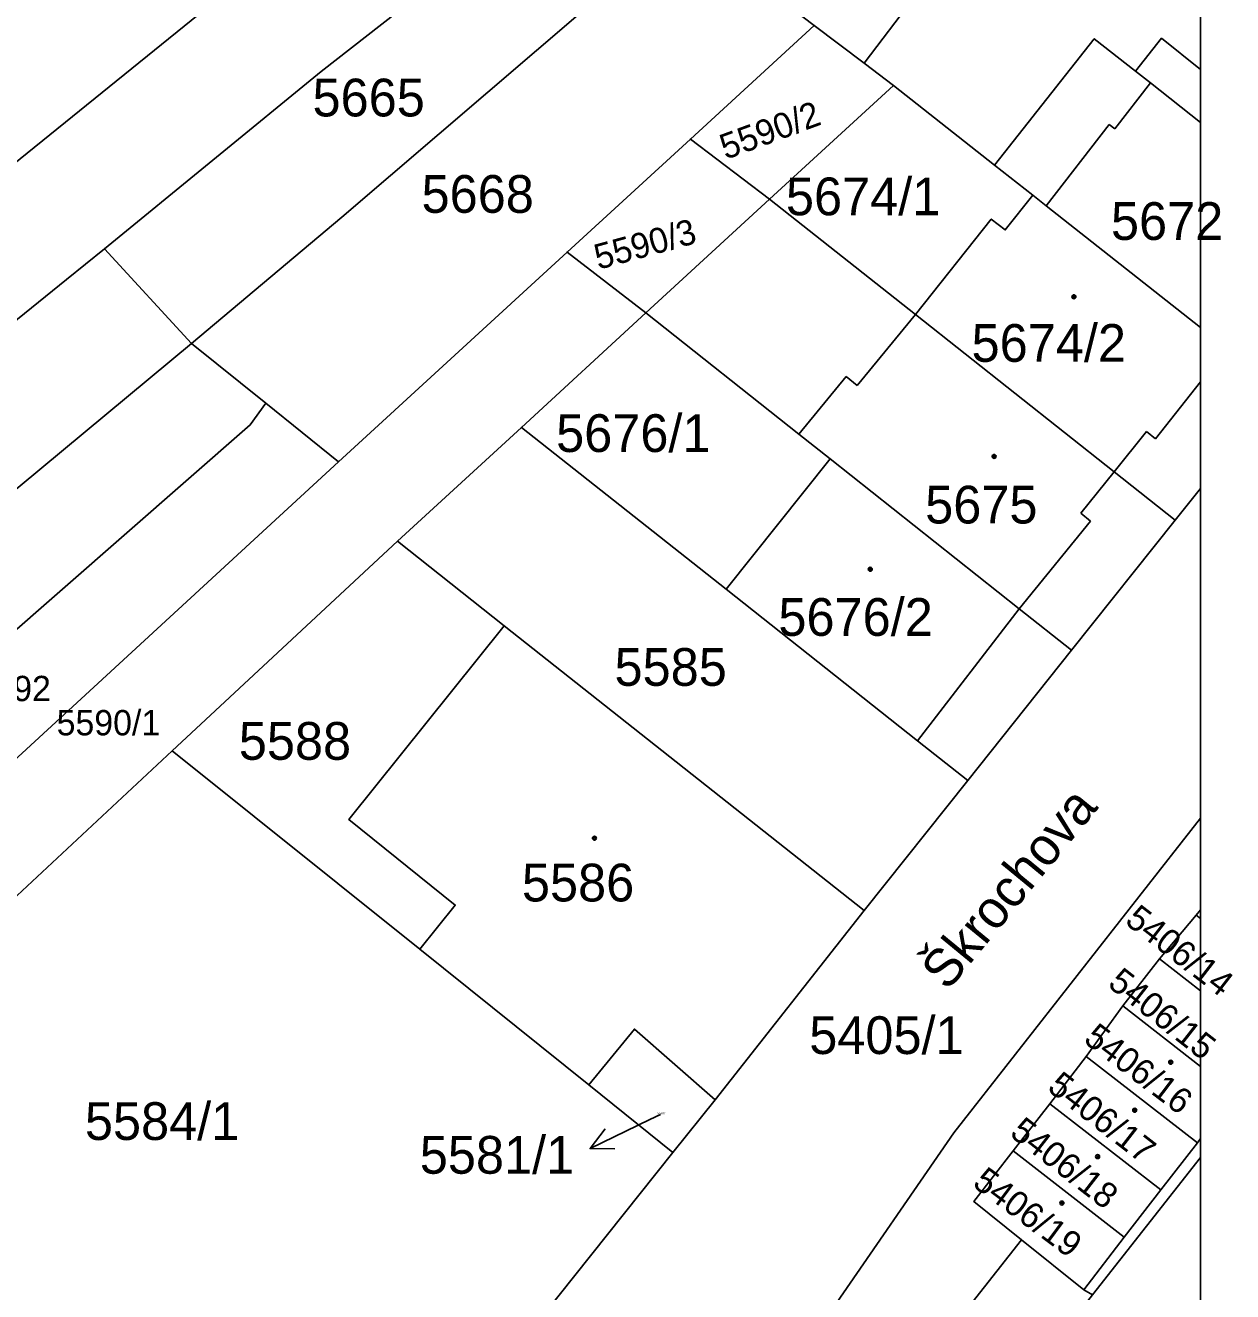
# Model space of a CAD drawing. Extents: x -596233 to -595156, y -1161235 to -1159375.
# Drawn here: x -595211.2 to -595156.8, y -1160854.9 to -1160797.9 of the extents above; entities that cross this region are included whole.
import ezdxf

# ---------------------------------------------------------------- set-up
doc = ezdxf.new("R2010")
doc.units = 0
for name, color, linetype in [('KN_CAR_KR', 7, 'Continuous'), ('KN_KULTURY', 7, 'Continuous'), ('KN_PARC_CIS_POM', 7, 'Continuous'), ('KN_PARC_CIS_POZ', 7, 'Continuous'), ('KN_PARC_CIS_STAV', 7, 'Continuous'), ('KN_PARC_PLOCHA', 7, 'Continuous'), ('KN_ULICE', 7, 'Continuous'), ('PARC_C_SIPKA', 7, 'Continuous'), ('parcely_l', 7, 'Continuous')]:
    doc.layers.add(name, color=color, linetype=linetype)

msp = doc.modelspace()

# ---------------------------------------------------------------- linework, layer by layer
at = {"layer": 'KN_CAR_KR'}
for points in [[(-595161.15, -1160799.92), (-595160.48, -1160800.45)], [(-595162.09, -1160802.52), (-595160.48, -1160800.45)], [(-595160.48, -1160800.45), (-595158.2304, -1160802.2283)], [(-595165.18, -1160805.98), (-595162.34, -1160802.32)], [(-595162.34, -1160802.32), (-595162.09, -1160802.52)], [(-595173.69, -1160814.08), (-595171.06, -1160810.88)], [(-595176.31, -1160816.26), (-595174.19, -1160813.67)], [(-595174.19, -1160813.67), (-595173.69, -1160814.08)], [(-595160.26, -1160816.47), (-595158.2304, -1160813.9046)], [(-595162.11, -1160817.97), (-595160.66, -1160816.15)], [(-595160.66, -1160816.15), (-595160.26, -1160816.47)], [(-595162.11, -1160817.97), (-595163.62, -1160819.83)], [(-595163.18, -1160820.18), (-595163.62, -1160819.83)], [(-595166.39, -1160824.14), (-595163.18, -1160820.18)], [(-595170.97, -1160830.07), (-595166.39, -1160824.14)]]:
    msp.add_lwpolyline(points, dxfattribs=at)
at = {"layer": 'KN_KULTURY'}
for centre, radius in [((-595163.93, -1160810.08), 0.09), ((-595163.93, -1160810.08), 0.0398), ((-595167.52, -1160817.27), 0.09), ((-595167.52, -1160817.27), 0.0398), ((-595173.1, -1160822.35), 0.09), ((-595173.1, -1160822.35), 0.0398), ((-595185.52, -1160834.46), 0.09), ((-595185.52, -1160834.46), 0.0398), ((-595159.57, -1160844.55), 0.09), ((-595159.57, -1160844.55), 0.0398), ((-595161.19, -1160846.71), 0.09), ((-595161.19, -1160846.71), 0.0398), ((-595162.86, -1160848.8), 0.09), ((-595162.86, -1160848.8), 0.0398), ((-595164.47, -1160850.89), 0.09), ((-595164.47, -1160850.89), 0.0398)]:
    msp.add_circle(centre, radius, dxfattribs=at)
at = {"layer": 'KN_PARC_PLOCHA'}
for points in [[(-595190.25, -1160786.75), (-595213.75, -1160805.78), (-595235.77, -1160822.47), (-595237.47, -1160820.23), (-595242.68, -1160813.39), (-595222.92, -1160798.53), (-595207.66, -1160787.16), (-595198.33, -1160780.61)], [(-595165.31, -1160788.93), (-595166.67, -1160790.72), (-595173.38, -1160799.56), (-595175.62, -1160797.86), (-595179.09, -1160795.23), (-595171.03, -1160784.47)], [(-595185.53, -1160790.33), (-595197.82, -1160799.94), (-595207.59, -1160807.92), (-595209.29, -1160809.31), (-595233.96, -1160829.25), (-595238.54, -1160832.95), (-595240.88, -1160834.98), (-595243.75, -1160837.47), (-595245.64, -1160835.49), (-595248.13, -1160832.88), (-595242.47, -1160827.65), (-595235.77, -1160822.47), (-595213.75, -1160805.78), (-595190.25, -1160786.75)], [(-595184.67, -1160790.99), (-595181.55, -1160793.35), (-595196.9, -1160806.5), (-595203.66, -1160812.18), (-595207.59, -1160807.92), (-595197.82, -1160799.94), (-595185.53, -1160790.33)], [(-595161.26, -1160795.01), (-595158.2304, -1160797.413), (-595158.2304, -1160799.8455), (-595159.98, -1160798.44), (-595161.15, -1160799.92), (-595163.01, -1160798.46), (-595167.5, -1160804.16), (-595172.06, -1160800.56), (-595173.38, -1160799.56), (-595166.67, -1160790.72)], [(-595179.09, -1160795.23), (-595175.62, -1160797.86), (-595181.2, -1160802.98), (-595186.75, -1160808.07), (-595197.04, -1160817.51), (-595200.32, -1160814.87), (-595203.66, -1160812.18), (-595196.9, -1160806.5), (-595181.55, -1160793.35)], [(-595173.38, -1160799.56), (-595172.06, -1160800.56), (-595177.63, -1160805.68), (-595181.2, -1160802.98), (-595175.62, -1160797.86)], [(-595158.2304, -1160799.8455), (-595158.2304, -1160811.4611), (-595165.18, -1160805.98), (-595165.78, -1160805.51), (-595167.5, -1160804.16), (-595163.01, -1160798.46), (-595161.15, -1160799.92), (-595159.98, -1160798.44)], [(-595167.5, -1160804.16), (-595165.78, -1160805.51), (-595167.02, -1160807.07), (-595167.65, -1160806.58), (-595171.06, -1160810.88), (-595177.63, -1160805.68), (-595172.06, -1160800.56)], [(-595177.63, -1160805.68), (-595183.2, -1160810.8), (-595186.75, -1160808.07), (-595181.2, -1160802.98)], [(-595158.2304, -1160811.4611), (-595158.2304, -1160818.7112), (-595159.37, -1160820.14), (-595162.11, -1160817.97), (-595171.06, -1160810.88), (-595167.65, -1160806.58), (-595167.02, -1160807.07), (-595165.78, -1160805.51), (-595165.18, -1160805.98)], [(-595171.06, -1160810.88), (-595162.11, -1160817.97), (-595159.37, -1160820.14), (-595164.04, -1160826), (-595166.39, -1160824.14), (-595174.9, -1160817.38), (-595176.31, -1160816.26), (-595183.2, -1160810.8), (-595177.63, -1160805.68)], [(-595203.66, -1160812.18), (-595229.84, -1160833.92), (-595233.96, -1160829.25), (-595209.29, -1160809.31), (-595207.59, -1160807.92)], [(-595183.2, -1160810.8), (-595188.81, -1160815.96), (-595194.39, -1160821.09), (-595204.53, -1160830.52), (-595225.27, -1160849.86), (-595228.74, -1160845.94), (-595216.81, -1160835.7), (-595197.04, -1160817.51), (-595186.75, -1160808.07)], [(-595174.9, -1160817.38), (-595179.59, -1160823.25), (-595188.81, -1160815.96), (-595183.2, -1160810.8), (-595176.31, -1160816.26)], [(-595200.32, -1160814.87), (-595201.02, -1160815.85), (-595226.4, -1160838.04), (-595229.84, -1160833.92), (-595203.66, -1160812.18)], [(-595197.04, -1160817.51), (-595216.81, -1160835.7), (-595228.74, -1160845.94), (-595231.2, -1160843.71), (-595231.99, -1160843), (-595231.37, -1160842.38), (-595226.4, -1160838.04), (-595201.02, -1160815.85), (-595200.32, -1160814.87)], [(-595179.59, -1160823.25), (-595170.97, -1160830.07), (-595168.7, -1160831.86), (-595173.37, -1160837.72), (-595189.58, -1160824.9), (-595194.39, -1160821.09), (-595188.81, -1160815.96)], [(-595164.04, -1160826), (-595168.7, -1160831.86), (-595170.97, -1160830.07), (-595179.59, -1160823.25), (-595174.9, -1160817.38), (-595166.39, -1160824.14)], [(-595158.2304, -1160833.5578), (-595169.34, -1160847.73), (-595174.9, -1160855.8), (-595189.59, -1160874.38), (-595190.16, -1160873.96), (-595192.17, -1160876.44), (-595194.31, -1160879.18), (-595193.91, -1160879.52), (-595201.27, -1160888.74), (-595207.27, -1160896.3), (-595216.06, -1160891.37), (-595210.02, -1160884.2), (-595207.67, -1160881.17), (-595201.13, -1160872.75), (-595197.47, -1160868.03), (-595181.99, -1160848.62), (-595180.09, -1160846.24), (-595173.37, -1160837.72), (-595168.7, -1160831.86), (-595164.04, -1160826), (-595159.37, -1160820.14), (-595158.2304, -1160818.7112)], [(-595189.58, -1160824.9), (-595196.58, -1160833.62), (-595191.79, -1160837.47), (-595193.38, -1160839.46), (-595204.53, -1160830.52), (-595194.39, -1160821.09)], [(-595173.37, -1160837.72), (-595180.09, -1160846.24), (-595183.72, -1160843.06), (-595185.77, -1160845.57), (-595193.38, -1160839.46), (-595191.79, -1160837.47), (-595196.58, -1160833.62), (-595189.58, -1160824.9)], [(-595193.38, -1160839.46), (-595185.77, -1160845.57), (-595181.99, -1160848.62), (-595197.47, -1160868.03), (-595200.5, -1160865.36), (-595204.15, -1160862.15), (-595211.84, -1160855.79), (-595218.88, -1160849.86), (-595220.43, -1160851.29), (-595224.67, -1160856), (-595227, -1160854.17), (-595228.57, -1160852.93), (-595225.27, -1160849.86), (-595204.53, -1160830.52)], [(-595158.2304, -1160837.6852), (-595158.42, -1160837.93), (-595160.07, -1160839.89), (-595161.73, -1160842.01), (-595163.37, -1160844.29), (-595165.02, -1160846.42), (-595166.67, -1160848.54), (-595168.44, -1160850.82), (-595166.29, -1160852.54), (-595171.12, -1160858.69), (-595174.9, -1160855.8), (-595169.34, -1160847.73), (-595158.2304, -1160833.5578)], [(-595158.2304, -1160838.0771), (-595158.2304, -1160841.3328), (-595160.07, -1160839.89), (-595158.42, -1160837.93)], [(-595158.2304, -1160838.0771), (-595158.42, -1160837.93), (-595158.2304, -1160837.6852)], [(-595158.2304, -1160841.3328), (-595158.2304, -1160844.7421), (-595161.73, -1160842.01), (-595160.07, -1160839.89)], [(-595158.2304, -1160844.7421), (-595158.2304, -1160847.9814), (-595158.37, -1160848.18), (-595163.37, -1160844.29), (-595161.73, -1160842.01)], [(-595180.09, -1160846.24), (-595181.99, -1160848.62), (-595185.77, -1160845.57), (-595183.72, -1160843.06)], [(-595158.37, -1160848.18), (-595160.02, -1160850.3), (-595165.02, -1160846.42), (-595163.37, -1160844.29)], [(-595160.02, -1160850.3), (-595161.67, -1160852.42), (-595166.67, -1160848.54), (-595165.02, -1160846.42)], [(-595158.2304, -1160848.8418), (-595163.09, -1160855.03), (-595163.48, -1160854.8), (-595161.67, -1160852.42), (-595160.02, -1160850.3), (-595158.37, -1160848.18), (-595158.2304, -1160847.9814)], [(-595158.2304, -1160864.1086), (-595160.97, -1160867.64), (-595162.73, -1160869.91), (-595166.23, -1160867.26), (-595172.57, -1160875.65), (-595168.9, -1160878.38), (-595172.65, -1160883.38), (-595177.83, -1160879.22), (-595180.32, -1160877.22), (-595163.09, -1160855.03), (-595158.2304, -1160848.8418)], [(-595161.67, -1160852.42), (-595163.48, -1160854.8), (-595166.29, -1160852.54), (-595168.44, -1160850.82), (-595166.67, -1160848.54)], [(-595163.48, -1160854.8), (-595163.09, -1160855.03), (-595180.32, -1160877.22), (-595182.4, -1160879.91), (-595185.88, -1160877.1), (-595171.12, -1160858.69), (-595166.29, -1160852.54)]]:
    msp.add_lwpolyline(points, close=True, dxfattribs=at)
at = {"layer": 'PARC_C_SIPKA'}
for points in [[(-595182.55, -1160846.9), (-595183.02, -1160847.13), (-595185.7187, -1160848.4404)], [(-595184.6007, -1160848.4534), (-595185.7187, -1160848.4404), (-595185.0375, -1160847.5538)]]:
    msp.add_lwpolyline(points, dxfattribs=at)
at = {"layer": 'parcely_l'}
for points in [[(-595190.25, -1160786.75), (-595213.75, -1160805.78), (-595235.77, -1160822.47)], [(-595207.59, -1160807.92), (-595197.82, -1160799.94), (-595185.53, -1160790.33)], [(-595173.38, -1160799.56), (-595166.67, -1160790.72)], [(-595181.55, -1160793.35), (-595196.9, -1160806.5), (-595203.66, -1160812.18)], [(-595175.62, -1160797.86), (-595179.09, -1160795.23)], [(-595158.2304, -1160797.413), (-595158.2304, -1160799.8455)], [(-595181.2, -1160802.98), (-595175.62, -1160797.86)], [(-595175.62, -1160797.86), (-595173.38, -1160799.56)], [(-595158.2304, -1160799.8455), (-595159.98, -1160798.44), (-595161.15, -1160799.92), (-595163.01, -1160798.46), (-595167.5, -1160804.16)], [(-595173.38, -1160799.56), (-595172.06, -1160800.56)], [(-595158.2304, -1160799.8455), (-595158.2304, -1160811.4611)], [(-595172.06, -1160800.56), (-595177.63, -1160805.68)], [(-595167.5, -1160804.16), (-595172.06, -1160800.56)], [(-595181.2, -1160802.98), (-595186.75, -1160808.07)], [(-595177.63, -1160805.68), (-595181.2, -1160802.98)], [(-595167.5, -1160804.16), (-595165.78, -1160805.51)], [(-595165.78, -1160805.51), (-595167.02, -1160807.07), (-595167.65, -1160806.58), (-595171.06, -1160810.88)], [(-595165.78, -1160805.51), (-595165.18, -1160805.98), (-595158.2304, -1160811.4611)], [(-595183.2, -1160810.8), (-595177.63, -1160805.68)], [(-595177.63, -1160805.68), (-595171.06, -1160810.88)], [(-595233.96, -1160829.25), (-595209.29, -1160809.31), (-595207.59, -1160807.92)], [(-595207.59, -1160807.92), (-595203.66, -1160812.18)], [(-595197.04, -1160817.51), (-595186.75, -1160808.07)], [(-595186.75, -1160808.07), (-595183.2, -1160810.8)], [(-595183.2, -1160810.8), (-595188.81, -1160815.96)], [(-595183.2, -1160810.8), (-595176.31, -1160816.26), (-595174.9, -1160817.38)], [(-595171.06, -1160810.88), (-595162.11, -1160817.97), (-595159.37, -1160820.14)], [(-595158.2304, -1160811.4611), (-595158.2304, -1160818.7112)], [(-595203.66, -1160812.18), (-595229.84, -1160833.92)], [(-595203.66, -1160812.18), (-595200.32, -1160814.87)], [(-595200.32, -1160814.87), (-595201.02, -1160815.85), (-595226.4, -1160838.04)], [(-595200.32, -1160814.87), (-595197.04, -1160817.51)], [(-595194.39, -1160821.09), (-595188.81, -1160815.96)], [(-595188.81, -1160815.96), (-595179.59, -1160823.25)], [(-595228.74, -1160845.94), (-595216.81, -1160835.7), (-595197.04, -1160817.51)], [(-595179.59, -1160823.25), (-595174.9, -1160817.38)], [(-595174.9, -1160817.38), (-595166.39, -1160824.14), (-595164.04, -1160826)], [(-595159.37, -1160820.14), (-595158.2304, -1160818.7112)], [(-595158.2304, -1160818.7112), (-595158.2304, -1160833.5578)], [(-595164.04, -1160826), (-595159.37, -1160820.14)], [(-595204.53, -1160830.52), (-595194.39, -1160821.09)], [(-595189.58, -1160824.9), (-595194.39, -1160821.09)], [(-595168.7, -1160831.86), (-595170.97, -1160830.07), (-595179.59, -1160823.25)], [(-595189.58, -1160824.9), (-595196.58, -1160833.62), (-595191.79, -1160837.47), (-595193.38, -1160839.46)], [(-595173.37, -1160837.72), (-595189.58, -1160824.9)], [(-595164.04, -1160826), (-595168.7, -1160831.86)], [(-595204.53, -1160830.52), (-595225.27, -1160849.86)], [(-595193.38, -1160839.46), (-595204.53, -1160830.52)], [(-595168.7, -1160831.86), (-595173.37, -1160837.72)], [(-595158.2304, -1160833.5578), (-595169.34, -1160847.73), (-595174.9, -1160855.8)], [(-595158.2304, -1160833.5578), (-595158.2304, -1160837.6852)], [(-595180.09, -1160846.24), (-595173.37, -1160837.72)], [(-595160.07, -1160839.89), (-595158.42, -1160837.93)], [(-595158.42, -1160837.93), (-595158.2304, -1160837.6852)], [(-595158.2304, -1160838.0771), (-595158.42, -1160837.93)], [(-595158.2304, -1160837.6852), (-595158.2304, -1160838.0771)], [(-595158.2304, -1160838.0771), (-595158.2304, -1160841.3328)], [(-595193.38, -1160839.46), (-595185.77, -1160845.57)], [(-595161.73, -1160842.01), (-595160.07, -1160839.89)], [(-595160.07, -1160839.89), (-595158.2304, -1160841.3328)], [(-595158.2304, -1160841.3328), (-595158.2304, -1160844.7421)], [(-595163.37, -1160844.29), (-595161.73, -1160842.01)], [(-595161.73, -1160842.01), (-595158.2304, -1160844.7421)], [(-595180.09, -1160846.24), (-595183.72, -1160843.06), (-595185.77, -1160845.57)], [(-595165.02, -1160846.42), (-595163.37, -1160844.29)], [(-595163.37, -1160844.29), (-595158.37, -1160848.18)], [(-595158.2304, -1160844.7421), (-595158.2304, -1160847.9814)], [(-595185.77, -1160845.57), (-595181.99, -1160848.62)], [(-595181.99, -1160848.62), (-595180.09, -1160846.24)], [(-595165.02, -1160846.42), (-595166.67, -1160848.54)], [(-595160.02, -1160850.3), (-595165.02, -1160846.42)], [(-595160.02, -1160850.3), (-595158.37, -1160848.18)], [(-595158.37, -1160848.18), (-595158.2304, -1160847.9814)], [(-595158.2304, -1160847.9814), (-595158.2304, -1160848.8418)], [(-595197.47, -1160868.03), (-595181.99, -1160848.62)], [(-595166.67, -1160848.54), (-595168.44, -1160850.82), (-595166.29, -1160852.54)], [(-595161.67, -1160852.42), (-595166.67, -1160848.54)], [(-595158.2304, -1160848.8418), (-595163.09, -1160855.03)], [(-595158.2304, -1160848.8418), (-595158.2304, -1160864.1086)], [(-595161.67, -1160852.42), (-595160.02, -1160850.3)], [(-595171.12, -1160858.69), (-595166.29, -1160852.54)], [(-595166.29, -1160852.54), (-595163.48, -1160854.8)], [(-595163.48, -1160854.8), (-595161.67, -1160852.42)], [(-595163.09, -1160855.03), (-595163.48, -1160854.8)]]:
    msp.add_lwpolyline(points, dxfattribs=at)

# ---------------------------------------------------------------- texts
at = {"layer": 'KN_PARC_CIS_POM'}
msp.add_text('5581/1', height=0.1, dxfattribs=at).set_placement((-595182.6833, -1160846.9))
at = {"layer": 'KN_PARC_CIS_POZ'}
for s, height, p in [('5665', 1.7, (-595198.2166, -1160801.96)), ('5668', 1.7, (-595193.3066, -1160806.3)), ('5674/1', 1.7, (-595176.8966, -1160806.41)), ('5676/1', 1.7, (-595187.2466, -1160817.07)), ('5585', 1.7, (-595184.6166, -1160827.6)), ('5592', 1.14, (-595213.39, -1160828.29)), ('5590/1', 1.14, (-595209.74, -1160829.83)), ('5588', 1.7, (-595201.5366, -1160830.93)), ('5405/1', 1.7, (-595175.8466, -1160844.18)), ('5584/1', 1.7, (-595208.4666, -1160848.05)), ('5581/1', 1.7, (-595193.3866, -1160849.57))]:
    msp.add_text(s, height=height, dxfattribs=at).set_placement(p)
for s, rotation, p in [('5590/2', 20.23015, (-595179.6107, -1160803.9169)), ('5590/3', 15.23984, (-595185.3464, -1160808.869))]:
    msp.add_text(s, height=1.14, rotation=rotation, dxfattribs=at).set_placement(p)
at = {"layer": 'KN_PARC_CIS_STAV'}
for s, p in [('5672', (-595162.2593, -1160807.52)), ('5674/2', (-595168.5366, -1160813.01)), ('5675', (-595170.6266, -1160820.29)), ('5676/2', (-595177.2366, -1160825.35)), ('5586', (-595188.7866, -1160837.31))]:
    msp.add_text(s, height=1.7, dxfattribs=at).set_placement(p)
for s, rotation, p in [('5406/14', 322.29189, (-595161.6834, -1160838.2765)), ('5406/15', 321.89211, (-595162.4572, -1160841.1078)), ('5406/16', 322.75516, (-595163.545, -1160843.6202)), ('5406/17', 322.11885, (-595165.1793, -1160845.7867)), ('5406/18', 322.14044, (-595166.8701, -1160847.8379)), ('5406/19', 323.21806, (-595168.5435, -1160850.1047))]:
    msp.add_text(s, height=1.14, rotation=rotation, dxfattribs=at).set_placement(p)
at = {"layer": 'KN_ULICE'}
msp.add_text('Škrochova', height=1.7, rotation=50.57706, dxfattribs=at).set_placement((-595169.6181, -1160841.3805))

doc.saveas('drawing.dxf')
